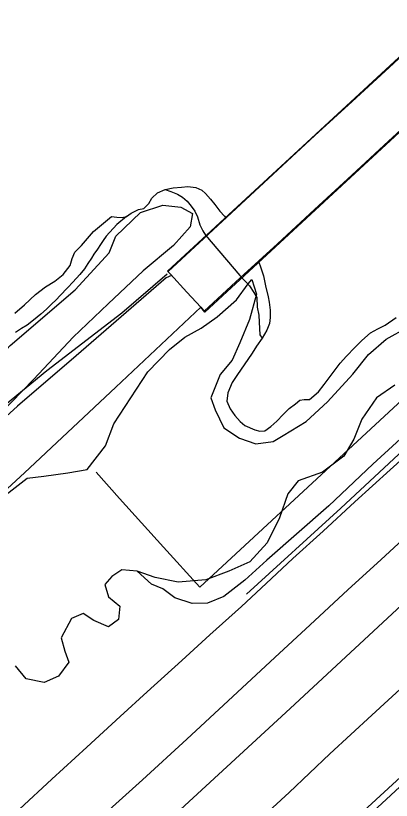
# Model space of a CAD drawing. Extents: x 2161152 to 2175754, y 602179 to 617749.
# Drawn here: x 2171297.4 to 2171521, y 612971.4 to 613438 of the extents above; entities that cross this region are included whole.
import ezdxf

# ---------------------------------------------------------------- set-up
doc = ezdxf.new("R2010")
doc.units = 0
for name, color, linetype in [('RD_EX_Bridge', 7, 'Continuous'), ('RD_EX_Conc_Sidewalk', 7, 'Continuous'), ('RD_EX_DR_ErosCtrl', 7, 'Continuous'), ('RD_EX_Fence_ChLk', 7, 'Continuous'), ('RD_EX_Fence_Other', 7, 'Continuous'), ('RD_EX_GuardRail', 7, 'Continuous'), ('RD_EX_H2O', 7, 'Continuous'), ('RD_EX_Road', 7, 'Continuous'), ('RD_EX_VEG', 7, 'Continuous')]:
    doc.layers.add(name, color=color, linetype=linetype)

msp = doc.modelspace()

# ---------------------------------------------------------------- linework, layer by layer
at = {"layer": 'RD_EX_Bridge'}
msp.add_lwpolyline([(2171389.53, 613284.24), (2171399.38, 613273.52), (2171407.54, 613264.64), (2171410.03, 613261.69), (2172004.16, 613810.97), (2172001.92, 613813.43), (2171992.82, 613823.37), (2171984.61, 613832.35), (2171982.29, 613834.88), (2171387.83, 613286.09), (2171389.53, 613284.24), (2171387.83, 613286.09), (2171982.29, 613834.88), (2171984.61, 613832.35), (2171992.82, 613823.37), (2172001.92, 613813.43), (2172004.16, 613810.97), (2171410.03, 613261.69), (2171407.54, 613264.64), (2171399.38, 613273.52), (2171389.53, 613284.24)], dxfattribs=at)
at = {"layer": 'RD_EX_Conc_Sidewalk'}
for points in [[(2171563.63, 613447.89), (2171541.62, 613427.56), (2171519.6, 613407.18), (2171497.59, 613386.9), (2171475.49, 613366.69), (2171453.4, 613346.28), (2171431.49, 613325.9), (2171409.47, 613305.43), (2171388.12, 613285.82), (2171409.47, 613305.43), (2171431.49, 613325.9), (2171453.4, 613346.28), (2171475.49, 613366.69), (2171497.59, 613386.9), (2171519.6, 613407.18), (2171541.62, 613427.56), (2171563.63, 613447.89)], [(2171607.47, 613444.62), (2171585.43, 613424.28), (2171563.39, 613403.98), (2171541.35, 613383.61), (2171519.35, 613363.38), (2171497.39, 613343.08), (2171475.23, 613322.7), (2171453.29, 613302.36), (2171431.12, 613282.09), (2171409.68, 613262.31), (2171431.12, 613282.09), (2171453.29, 613302.36), (2171475.23, 613322.7), (2171497.39, 613343.08), (2171519.35, 613363.38), (2171541.35, 613383.61), (2171563.39, 613403.98), (2171585.43, 613424.28), (2171607.47, 613444.62)], [(2171607.47, 613444.62), (2171585.43, 613424.28), (2171563.39, 613403.98), (2171541.35, 613383.61), (2171519.35, 613363.38), (2171497.39, 613343.08), (2171475.23, 613322.7), (2171453.29, 613302.36), (2171431.12, 613282.09), (2171409.68, 613262.31), (2171431.12, 613282.09), (2171453.29, 613302.36), (2171475.23, 613322.7), (2171497.39, 613343.08), (2171519.35, 613363.38), (2171541.35, 613383.61), (2171563.39, 613403.98), (2171585.43, 613424.28), (2171607.47, 613444.62)]]:
    msp.add_lwpolyline(points, dxfattribs=at)
at = {"layer": 'RD_EX_DR_ErosCtrl'}
for points in [[(2171386.34, 613334.68), (2171389.81, 613333.43), (2171393.67, 613331.9), (2171396.65, 613330.07), (2171399.41, 613327.66), (2171401.89, 613324.72), (2171403.96, 613321.67), (2171405.57, 613318.44), (2171407.12, 613313.62), (2171408.77, 613309.93), (2171410.33, 613307.43), (2171430.79, 613283.54), (2171433.91, 613280.06), (2171436.52, 613277.25), (2171439.09, 613273.25), (2171440.85, 613270.41), (2171441.04, 613264.71), (2171442.06, 613259.77), (2171442.31, 613255.65), (2171442.7, 613248.08), (2171444.2, 613246.17)], [(2171363.45, 613318.59), (2171357.61, 613313.7), (2171351.31, 613306.87), (2171349.44, 613304.36), (2171347.83, 613301.96), (2171346.04, 613299.21), (2171344.04, 613296.2), (2171342.53, 613293.7), (2171340.37, 613290.6), (2171338.3, 613287.39), (2171335.7, 613284.14), (2171331.53, 613279.49), (2171328.4, 613276.39), (2171323.75, 613271.35), (2171321.76, 613269.24), (2171318.64, 613266.27), (2171315.76, 613263.52), (2171312.5, 613260.49), (2171307.98, 613256.98), (2171304.29, 613253.93), (2171300.84, 613251.87), (2171297.28, 613249.58)]]:
    msp.add_lwpolyline(points, dxfattribs=at)
at = {"layer": 'RD_EX_Fence_ChLk'}
msp.add_lwpolyline([(2171345.39, 613166.47), (2171359.25, 613150.84), (2171385.4, 613121.87), (2171407, 613098.12), (2171530.28, 613212.02), (2171596.17, 613272.58), (2171643.34, 613315.9), (2171699.89, 613368.43), (2171706.49, 613359.54), (2171755.81, 613405.93), (2171785.66, 613434.07), (2171800.26, 613425.15)], dxfattribs=at)
at = {"layer": 'RD_EX_Fence_Other'}
msp.add_lwpolyline([(2171629.93, 613183.69), (2171565.47, 613123.14), (2171460.73, 613025.9), (2171380.41, 612952.09), (2171311.67, 612888.45), (2171230.21, 612813.09), (2171160.82, 612749.11), (2171079.12, 612673.79), (2171009.01, 612608.99), (2170939.02, 612544.07), (2170892.68, 612501.31), (2170846.44, 612458.66), (2170811.55, 612426.42), (2170753.62, 612372.89), (2170696.66, 612320.47), (2170651, 612278.15), (2170593.59, 612225.56), (2170547.2, 612182.57), (2170488.47, 612128.36), (2170441.67, 612084.8), (2170394.27, 612040.81), (2170334.36, 611985.65), (2170252.46, 611910.1)], dxfattribs=at)
at = {"layer": 'RD_EX_GuardRail'}
for points in [[(2171796.4, 613418.3), (2171899.49, 613512.96), (2171796.4, 613418.3), (2171782.88, 613406.43), (2171749.67, 613382.21), (2171734.3, 613369.72), (2171720.68, 613357.96), (2171666.08, 613307.22), (2171605.89, 613251.61), (2171542.52, 613193.06), (2171490.87, 613145.17), (2171434.83, 613094)], [(2171494.77, 612955.95), (2171536.43, 612994.27), (2171582.18, 613036.54), (2171609.72, 613061.81), (2171655.63, 613104.3), (2171692.54, 613138.18), (2171724.05, 613167.42), (2171756.01, 613196.88), (2171788.26, 613226.67), (2171806.28, 613244.19), (2171819.24, 613257.44), (2171831.93, 613271.33), (2171848.7, 613289.87), (2171857.07, 613298.96), (2171861.43, 613303.73), (2171883.46, 613324.27)], [(2171387.66, 613284.24), (2171360.53, 613261), (2171316.04, 613226.68), (2171233.01, 613158.75), (2171192.11, 613121.93), (2171130.74, 613065.53), (2171026.54, 612969.89), (2170964.01, 612912.04), (2170914.96, 612866.74), (2170856.02, 612811.47), (2170768.69, 612730.64), (2170647.39, 612620.03), (2170571.8, 612549.61), (2170465.23, 612450.49), (2170410.37, 612399.58), (2170364.82, 612357.5), (2170313.9, 612311.8), (2170284.58, 612283.5), (2170219.87, 612223.54)]]:
    msp.add_lwpolyline(points, dxfattribs=at)
at = {"layer": 'RD_EX_H2O'}
for points in [[(2171296.94, 613261.1), (2171302.65, 613266.1), (2171309.26, 613272.06), (2171315.09, 613276.65), (2171320.8, 613280.13), (2171325.61, 613284.04), (2171329.94, 613289.42), (2171331.11, 613293.55), (2171332.59, 613297.33), (2171336.54, 613301.35), (2171343.78, 613309.66), (2171354.43, 613318.57), (2171357.73, 613318.17), (2171360.78, 613318.04), (2171363.45, 613318.59), (2171366.19, 613320.6), (2171370.46, 613322.74), (2171373.66, 613323.27), (2171376.7, 613326.2), (2171378.49, 613329.37), (2171381.88, 613332.61), (2171386.34, 613334.68), (2171391.15, 613335.54), (2171396.21, 613335.99), (2171399.87, 613336.31), (2171404.56, 613335.78), (2171408.28, 613334.23), (2171410.38, 613332.22), (2171413.3, 613328.91), (2171416.01, 613325.68), (2171418.84, 613321.78), (2171421.69, 613318.68), (2171422.31, 613317.93)], [(2171442.18, 613291.41), (2171443.19, 613288.66), (2171444.89, 613283.22), (2171446.17, 613277.26), (2171447.62, 613270.7), (2171448.22, 613267.69), (2171448.94, 613262.75), (2171448.97, 613258.57), (2171448.42, 613254.88), (2171446.79, 613250.97), (2171444.2, 613246.17), (2171440.82, 613241.4), (2171438.13, 613237.27), (2171433.33, 613230.31), (2171429.38, 613224.63), (2171426.26, 613219.86), (2171423.74, 613213.59), (2171423.07, 613208.65), (2171425.14, 613204.19), (2171427.75, 613200.1), (2171430.93, 613196.65), (2171433.81, 613194.34), (2171439.67, 613191.58), (2171442.82, 613190.92), (2171445.75, 613191.06), (2171449.3, 613193.56), (2171452.75, 613196.74), (2171456.57, 613200.76), (2171460.23, 613204.38), (2171464, 613207.21), (2171466.48, 613209.36), (2171469.02, 613209.79), (2171472.33, 613209.65), (2171477.69, 613214.2), (2171481, 613218.64), (2171490.54, 613231.25), (2171494.24, 613235.54), (2171499.17, 613240.71), (2171503.39, 613244.84), (2171508.49, 613249.41), (2171513.03, 613251.68), (2171517.37, 613253.88), (2171523.8, 613258.39)]]:
    msp.add_lwpolyline(points, dxfattribs=at)
at = {"layer": 'RD_EX_Road'}
for points in [[(2171817.88, 613395.01), (2171802.17, 613380.68), (2171778.08, 613359.1), (2171761.38, 613343.28), (2171744.63, 613327.38), (2171725.99, 613309.34), (2171705.73, 613290.64), (2171691.24, 613277.19), (2171671.11, 613258.93), (2171652.34, 613241.6), (2171634.24, 613225.2), (2171604.29, 613197.24), (2171568.92, 613164.5), (2171537.96, 613135.78), (2171514.9, 613114.63), (2171495.02, 613096.56), (2171472.64, 613075.78), (2171451.66, 613056.37), (2171423.79, 613030.55), (2171399.2, 613007.71), (2171372.95, 612983.58), (2171353.05, 612965.61)], [(2171435.84, 612953.7), (2171460.09, 612975.96), (2171484.36, 612998.94), (2171509.36, 613022.03), (2171531.25, 613041.97), (2171554.72, 613063.7), (2171577.93, 613085.51), (2171587.97, 613094.54), (2171628.21, 613132.02), (2171652.88, 613154.93), (2171676.45, 613176.5), (2171698.9, 613197.03), (2171740.65, 613235.97), (2171757.4, 613251.69), (2171778.38, 613270.93), (2171788.33, 613280.71), (2171814.18, 613305), (2171837.21, 613325.17), (2171861.32, 613347.92)], [(2171883.46, 613324.27), (2171873.33, 613314.32), (2171869.83, 613308.75), (2171867.91, 613303.94), (2171864.92, 613300.37), (2171859.93, 613294.76), (2171844.13, 613277.25), (2171834.36, 613266.36), (2171824.04, 613255.6), (2171812.45, 613244.68), (2171788.79, 613222.29), (2171766.38, 613201.86), (2171745.11, 613182.75), (2171727.17, 613166.14), (2171698.17, 613139.51), (2171670.59, 613113), (2171645.26, 613089.35), (2171609.93, 613057.02), (2171579.77, 613029.06), (2171553.28, 613005.08), (2171531.27, 612984.08), (2171510.19, 612964.76)], [(2171390.26, 613283.49), (2171386.95, 613281.97), (2171333.44, 613235.7), (2171298.61, 613205.8), (2171238.47, 613151.31), (2171183.23, 613099.37), (2171131.27, 613050.72), (2171067.13, 612991.37), (2171030.54, 612957.86), (2170987.28, 612917.32), (2170930.69, 612864.41), (2170884.83, 612821.54), (2170839.21, 612777.22), (2170795.73, 612736.07), (2170752.88, 612695.49), (2170669.97, 612621.67), (2170613.47, 612571.64), (2170547.87, 612512.59), (2170504.72, 612472.8), (2170477.35, 612447.97), (2170413.48, 612389.58), (2170349.48, 612331.58), (2170272.08, 612260.29)], [(2171084.52, 612967.75), (2171110.71, 612991.76), (2171147.6, 613024.09), (2171187.27, 613060.52), (2171222.38, 613092.59), (2171263.96, 613130.54), (2171302.76, 613166.17), (2171356.98, 613217.05), (2171407.54, 613264.64)], [(2171299.69, 612966.19), (2171318.99, 612983.91), (2171339.73, 613002.97), (2171359.58, 613021.2), (2171375.74, 613035.81), (2171396.24, 613054.52), (2171412.91, 613069.67), (2171431.74, 613086.69), (2171446.59, 613100.39), (2171462.37, 613115.21), (2171480.37, 613131.47), (2171499.2, 613148.76), (2171520.34, 613167.8), (2171540.67, 613186.29)]]:
    msp.add_lwpolyline(points, dxfattribs=at)
at = {"layer": 'RD_EX_VEG'}
for points in [[(2171825.44, 613449.28), (2171800.36, 613427.24), (2171792.32, 613431.02), (2171776.05, 613421.65), (2171751.86, 613399.39), (2171724.09, 613373.85), (2171704.32, 613356.17), (2171702.92, 613354.38), (2171691.17, 613339.53), (2171654.61, 613301.84), (2171617.61, 613269.33), (2171572.36, 613228.46), (2171535.73, 613194.77), (2171509.96, 613171.32), (2171483.87, 613146.56), (2171446.92, 613114.09), (2171433.77, 613102.25), (2171421.23, 613092.49), (2171411.58, 613088.67), (2171402.47, 613088.39), (2171392.19, 613091.85), (2171385.01, 613097.17), (2171378.25, 613099.83), (2171369.79, 613107.71)], [(2171262.26, 613206.92), (2171294.12, 613241.81), (2171332.79, 613274.85), (2171353.01, 613296.99), (2171357.12, 613306.86), (2171371.74, 613320.82), (2171384.92, 613325.31), (2171395.72, 613324.06), (2171402.71, 613320.33), (2171401.32, 613312.46), (2171391.35, 613301.25), (2171373.32, 613286.19), (2171352.48, 613266.51), (2171331.63, 613246.83), (2171308.2, 613221.74), (2171287.85, 613201), (2171274.46, 613189.19), (2171223.02, 613142.29), (2171169.39, 613093.36), (2171150.89, 613070.55), (2171127.68, 613039.77), (2171101.32, 613016.75), (2171058.53, 612975.37), (2171017.9, 612939.31)], [(2171281.73, 613145.48), (2171304.21, 613162.85), (2171314.21, 613164.1), (2171328.52, 613166.13), (2171339.94, 613168.03), (2171350.82, 613182.1), (2171355.86, 613195.33), (2171376.11, 613226.1), (2171389.05, 613239.52), (2171398.05, 613246.79), (2171407.76, 613252.18), (2171417.27, 613258.9), (2171428.77, 613268.97), (2171435.77, 613278.46), (2171438, 613281.02), (2171440.82, 613272.42), (2171436.48, 613257.24), (2171430.87, 613243.43), (2171426.19, 613233.03), (2171419.21, 613224.57), (2171413.6, 613210.75), (2171416.22, 613203.48), (2171421.34, 613192.93), (2171430.63, 613186.71), (2171440.3, 613183.39), (2171450.7, 613184.81), (2171456.68, 613188.27), (2171470.28, 613196.72), (2171482.97, 613208.38), (2171497.97, 613224.73), (2171507.48, 613236.54), (2171517.95, 613245.65), (2171530.72, 613252.81)], [(2171522.98, 613218.18), (2171512.07, 613210.69), (2171503.34, 613198.08), (2171498.61, 613186.11), (2171492.63, 613176.05), (2171480.07, 613166.53), (2171465.57, 613161.31), (2171459.43, 613153.63), (2171454.34, 613139.3), (2171447.12, 613124.55), (2171436.87, 613113.1), (2171424.24, 613107.55), (2171410.55, 613102.57), (2171394.1, 613101.14), (2171380.46, 613103.83), (2171369.79, 613107.71), (2171360.56, 613108.36), (2171354.57, 613104.38)], [(2171354.57, 613104.38), (2171350.57, 613099.62), (2171352.7, 613092.4), (2171359.5, 613086.74), (2171358.57, 613078.98), (2171352.73, 613074.56), (2171343.88, 613078.31), (2171337.55, 613082.37), (2171330.56, 613079.44), (2171324.47, 613067.89), (2171326.7, 613060.01), (2171329.11, 613053.59), (2171322.87, 613045.23), (2171314.42, 613041.43), (2171303.67, 613043.67), (2171297.33, 613051.29)]]:
    msp.add_lwpolyline(points, dxfattribs=at)

doc.saveas('drawing.dxf')
